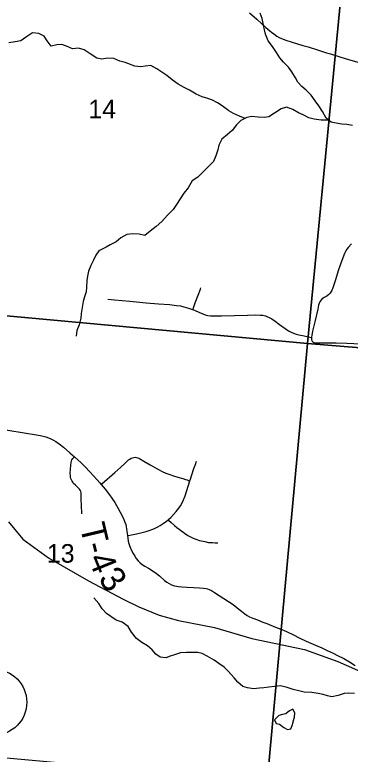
# Model space of a CAD drawing. Extents: x 0 to 1134, y 0 to 440.
# Drawn here: x 481.9 to 504.6, y 301.5 to 351.5 of the extents above; entities that cross this region are included whole.
import ezdxf

# ---------------------------------------------------------------- set-up
doc = ezdxf.new("R2010")
doc.units = 0
for name, color, linetype in [('GM_X_County_Road', 7, 'Continuous'), ('GM_X_Minor_Lake', 7, 'Continuous'), ('GM_X_Minor_River', 7, 'Continuous'), ('GM_X_Rail_Line', 7, 'Continuous'), ('GM_X_Section', 7, 'Continuous'), ('GM_X_Section_Text', 7, 'Continuous'), ('GM_X_Township_Road', 7, 'Continuous'), ('GM_X_Township_Road_Text', 7, 'Continuous'), ('GM_X_Unincorporated', 7, 'Continuous')]:
    doc.layers.add(name, color=color, linetype=linetype)

msp = doc.modelspace()

# ---------------------------------------------------------------- linework, layer by layer
at = {"layer": 'GM_X_County_Road'}
msp.add_lwpolyline([(497.757, 351.629), (498.245, 351.196), (498.59, 350.883), (498.855, 350.651), (499.123, 350.422), (499.249, 350.314), (499.395, 350.201), (499.592, 350.065), (499.76, 349.962), (499.915, 349.887), (500.025, 349.845), (500.2, 349.781), (500.644, 349.638), (501.359, 349.432), (501.715, 349.323), (502.426, 349.104), (502.958, 348.936), (503.224, 348.856), (504.285, 348.531), (505.161, 348.262)], dxfattribs=at)
at = {"layer": 'GM_X_Minor_Lake'}
for points in [[(500.703, 303.668), (500.713, 303.707), (500.806, 304.002), (500.82, 304.298), (500.674, 304.55), (500.458, 304.426), (500.218, 304.223), (499.99, 304.179), (499.74, 304.113), (499.454, 303.808)], [(499.454, 303.808), (499.555, 303.579), (499.793, 303.521), (500.086, 303.302), (500.312, 303.164), (500.539, 303.208), (500.643, 303.446), (500.703, 303.668)]]:
    msp.add_lwpolyline(points, dxfattribs=at)
at = {"layer": 'GM_X_Minor_River'}
for points in [[(504.714, 344.004), (504.34, 344.075), (504, 344.112), (503.603, 344.16), (503.263, 344.243), (502.925, 344.518), (502.69, 344.952), (502.443, 345.352), (502.196, 345.684), (501.926, 346.061), (501.588, 346.405), (501.295, 346.646), (501.025, 346.932), (500.868, 347.229), (500.61, 347.64), (500.397, 347.949), (500.047, 348.293), (499.811, 348.579), (499.587, 348.956), (499.306, 349.356), (499.025, 349.745), (498.836, 350.178), (498.759, 350.486), (498.704, 350.794), (498.605, 351.238), (498.483, 351.614)], [(497.454, 344.49), (497.07, 344.641), (496.674, 344.814), (496.357, 344.999), (495.917, 345.332), (495.601, 345.55), (495.251, 345.735), (494.945, 345.828), (494.549, 345.956), (494.153, 346.129), (493.712, 346.394), (493.339, 346.579), (492.943, 346.809), (492.537, 347.097), (492.165, 347.384), (491.826, 347.625), (491.487, 347.844), (491.092, 348.063), (490.717, 348.02), (490.41, 347.977), (490.013, 348.036), (489.357, 348.269), (489.006, 348.362), (488.598, 348.536), (488.19, 348.562), (487.781, 348.508), (487.441, 348.556), (487.001, 348.855), (486.583, 349.119), (486.209, 349.247), (485.8, 349.205), (485.381, 349.367), (485.087, 349.483), (484.747, 349.463), (484.349, 349.386), (484.09, 349.729), (483.877, 350.06), (483.527, 350.245), (483.096, 350.271), (482.628, 349.967), (482.297, 349.742), (481.934, 349.665), (481.491, 349.6)], [(503.111, 344.367), (502.594, 344.373), (502.13, 344.444), (501.767, 344.527), (501.383, 344.723), (501.077, 344.873), (500.682, 345.103), (500.263, 345.243), (499.888, 345.132), (499.454, 344.851), (499.067, 344.592), (498.737, 344.549), (498.352, 344.574), (497.921, 344.612), (497.568, 344.546), (497.181, 344.355), (496.884, 344.051), (496.574, 343.666), (496.266, 343.407), (495.889, 343.08), (495.682, 342.683), (495.611, 342.377), (495.484, 341.968), (495.333, 341.571), (494.944, 341.187), (494.567, 340.803), (494.27, 340.51), (493.893, 340.262), (493.617, 339.786), (493.32, 339.436), (493.079, 339.062), (492.826, 338.666), (492.608, 338.327), (492.208, 337.943), (491.83, 337.513), (491.453, 337.175), (491.054, 336.871), (490.688, 336.566), (490.303, 336.671), (489.883, 336.697), (489.463, 336.643), (489.053, 336.408), (488.744, 336.148), (488.346, 335.935), (488.061, 335.789), (487.582, 335.531), (487.376, 335.237), (487.215, 334.908), (487.03, 334.546), (486.88, 334.171), (486.809, 333.819), (486.773, 333.524), (486.735, 333.069), (486.711, 332.774), (486.617, 332.433), (486.513, 332.115), (486.442, 331.706), (486.382, 331.297), (486.368, 330.99), (486.251, 330.525), (486.101, 330.139), (486.053, 329.776)], [(504.858, 305.599), (504.45, 305.625), (504.155, 305.593), (503.756, 305.46), (503.325, 305.383), (503.03, 305.442), (502.724, 305.536), (502.384, 305.595), (501.965, 305.666), (501.454, 305.693), (501.081, 305.775), (500.707, 305.881), (500.299, 306.009), (499.858, 306.126), (499.449, 306.083), (499.062, 306.029), (498.722, 305.986), (498.426, 305.954), (498.018, 305.923), (497.632, 305.972), (497.315, 306.065), (496.965, 306.364), (496.729, 306.661), (496.347, 307.085), (496.042, 307.372), (495.693, 307.624), (495.376, 307.843), (494.902, 308.131), (494.552, 308.316), (494.257, 308.375), (493.871, 308.377), (493.496, 308.369), (493.099, 308.349), (492.678, 308.216), (492.394, 308.115), (492.109, 308.004), (491.724, 308.052), (491.43, 308.259), (491.171, 308.557), (490.867, 308.821), (490.471, 309.04), (490.122, 309.315), (489.784, 309.739), (489.549, 310.127), (489.143, 310.415), (488.758, 310.565), (488.396, 310.796), (488.103, 311.014), (487.81, 311.335), (487.575, 311.689), (487.248, 312.067)]]:
    msp.add_lwpolyline(points, dxfattribs=at)
at = {"layer": 'GM_X_Rail_Line'}
msp.add_lwpolyline([(481.468, 317.199), (482.449, 316.048), (484.182, 314.78), (486.882, 313.21), (489.23, 311.97), (490.281, 311.467), (491.647, 310.899), (492.963, 310.541), (495.401, 310.056), (497.912, 309.319), (501.469, 308.585), (503.727, 307.764), (505.609, 306.921), (507.205, 305.917), (510.57, 303.519), (512.179, 301.838), (513.377, 299.314)], dxfattribs=at)
at = {"layer": 'GM_X_Section'}
for points in [[(504.543, 359.015), (501.682, 329.278), (471.036, 332.085), (474.044, 361.75)], [(534.94, 356.326), (532.002, 326.795), (501.682, 329.278), (504.543, 359.015)], [(471.036, 332.085), (501.682, 329.278), (498.947, 299.62), (468.653, 302.376)], [(501.682, 329.278), (532.002, 326.795), (529.206, 296.808), (498.947, 299.62)]]:
    msp.add_lwpolyline(points, close=True, dxfattribs=at)
at = {"layer": 'GM_X_Township_Road'}
for points in [[(504.647, 336.01), (504.426, 335.763), (504.343, 335.657), (504.241, 335.501), (504.169, 335.358), (504.054, 335.074), (503.897, 334.635), (503.757, 334.19), (503.565, 333.566), (503.39, 333.034), (503.319, 332.861), (503.273, 332.781), (503.203, 332.68), (503.119, 332.587), (502.976, 332.478), (502.793, 332.37), (502.7, 332.306), (502.626, 332.236), (502.561, 332.162), (502.512, 332.084), (502.473, 331.995), (502.428, 331.852), (502.369, 331.59), (502.171, 330.726), (502.155, 330.634), (502.085, 330.363), (502.013, 330.093), (501.959, 329.818), (501.946, 329.725), (501.943, 329.679)], [(493.917, 331.566), (493.988, 331.755), (494.083, 332.01), (494.287, 332.537), (494.439, 332.942), (494.46, 333.03)], [(488.175, 332.264), (488.64, 332.221), (489.662, 332.129), (490.126, 332.087), (490.775, 332.025), (491.609, 331.955), (492.352, 331.897), (492.815, 331.849), (493.101, 331.815), (493.327, 331.759), (493.633, 331.668), (493.897, 331.574), (493.917, 331.566)], [(493.917, 331.566), (494.495, 331.313), (494.758, 331.218), (494.938, 331.171), (495.122, 331.144), (495.307, 331.135), (495.866, 331.147), (497.632, 331.191), (498.19, 331.201), (498.469, 331.196), (498.654, 331.175), (498.746, 331.157), (498.836, 331.132), (498.924, 331.101), (499.093, 331.023), (499.254, 330.929), (499.487, 330.775), (499.787, 330.553), (500.162, 330.277), (500.396, 330.124), (500.561, 330.037), (500.731, 329.963), (500.907, 329.902), (501.087, 329.853), (501.453, 329.782), (501.726, 329.725), (501.943, 329.679)], [(501.943, 329.679), (501.94, 329.632), (501.947, 329.538), (501.976, 329.45), (502.034, 329.38), (502.113, 329.336), (502.204, 329.315), (502.298, 329.309), (502.671, 329.315), (502.95, 329.318), (503.603, 329.307), (504.327, 329.287), (504.815, 329.272), (506.039, 329.183), (506.453, 329.149), (506.793, 329.124), (507.81, 329.047), (509.112, 328.928), (511.251, 328.76), (512.653, 328.642), (512.952, 328.602)], [(479.985, 323.644), (480.07, 323.632), (480.319, 323.597), (480.873, 323.509), (481.426, 323.418), (482.533, 323.234), (483.363, 323.092), (483.728, 323.018), (483.997, 322.947), (484.172, 322.887), (484.343, 322.816), (484.508, 322.733), (484.667, 322.639), (484.897, 322.482), (485.19, 322.251), (485.627, 321.881), (485.935, 321.599)], [(486.418, 317.756), (486.395, 318.341), (486.39, 318.693), (486.39, 318.984), (486.373, 319.168), (486.353, 319.258), (486.317, 319.343), (486.267, 319.42), (486.206, 319.489), (486.002, 319.679), (485.872, 319.81), (485.814, 319.882), (485.765, 319.96), (485.723, 320.042), (485.691, 320.129), (485.669, 320.219), (485.654, 320.31), (485.645, 320.495), (485.654, 320.772), (485.677, 321.048), (485.704, 321.231), (485.727, 321.32), (485.762, 321.406), (485.819, 321.483), (485.887, 321.551), (485.935, 321.599)], [(485.935, 321.599), (486.377, 321.196), (486.643, 320.935), (486.964, 320.597), (487.462, 320.049), (487.643, 319.837), (487.729, 319.734)], [(487.729, 319.734), (487.783, 319.781), (488.647, 320.543), (489.055, 320.906), (489.326, 321.162), (489.585, 321.393), (489.667, 321.446), (489.762, 321.506), (489.858, 321.541), (489.947, 321.563), (490.035, 321.573), (490.124, 321.566), (490.219, 321.538), (490.315, 321.488), (490.619, 321.322), (491.051, 321.063), (491.608, 320.756), (491.855, 320.624), (492.108, 320.504), (492.366, 320.399), (492.63, 320.309), (492.925, 320.227), (493.255, 320.135), (493.431, 320.078), (493.548, 320.043), (493.644, 320.015), (493.732, 319.989)], [(493.732, 319.989), (493.743, 320.02), (494.003, 320.815), (494.099, 321.077), (494.175, 321.301)], [(487.729, 319.734), (488.003, 319.409), (488.292, 319.046), (488.455, 318.82), (488.654, 318.508), (488.888, 318.105), (489.156, 317.616), (489.275, 317.366), (489.343, 317.194), (489.399, 317.019), (489.432, 316.873), (489.457, 316.732), (489.477, 316.562), (489.515, 316.277)], [(492.258, 317.35), (492.297, 317.383), (492.432, 317.511), (492.627, 317.71), (492.812, 317.917), (492.984, 318.136), (493.087, 318.289), (493.179, 318.449), (493.301, 318.699), (493.41, 318.977), (493.732, 319.989)], [(489.515, 316.277), (489.582, 316.29), (489.784, 316.328), (490.113, 316.399), (490.588, 316.513), (490.765, 316.558), (490.981, 316.622), (491.222, 316.704), (491.384, 316.771), (491.565, 316.86), (491.721, 316.955), (491.929, 317.098), (492.154, 317.263), (492.258, 317.35)], [(492.258, 317.35), (492.293, 317.315), (492.459, 317.154), (492.686, 316.953), (492.844, 316.822), (493.241, 316.526), (493.362, 316.436), (493.6, 316.285), (493.779, 316.186), (493.942, 316.109), (494.122, 316.037), (494.379, 315.956), (494.742, 315.871), (494.978, 315.822), (495.095, 315.81), (495.247, 315.802), (495.428, 315.799), (495.52, 315.799), (495.612, 315.8)], [(489.515, 316.277), (489.537, 316.109), (489.569, 315.903), (489.605, 315.734), (489.674, 315.533), (489.784, 315.277), (489.889, 315.057), (489.999, 314.88), (490.105, 314.724), (490.224, 314.578), (490.359, 314.445), (490.515, 314.33), (490.685, 314.216), (490.936, 314.065), (491.32, 313.836), (491.48, 313.722), (491.668, 313.563), (492.014, 313.25), (492.163, 313.135), (492.323, 313.034), (492.494, 312.953), (492.688, 312.89), (492.825, 312.858), (492.958, 312.837), (493.182, 312.807), (493.543, 312.78), (493.968, 312.766), (494.384, 312.748), (494.659, 312.729), (494.823, 312.707), (494.91, 312.679), (495.038, 312.629), (495.185, 312.56), (495.395, 312.441), (496.031, 312.021), (496.657, 311.609), (496.909, 311.417), (497.041, 311.307), (497.214, 311.16), (497.433, 310.985), (497.59, 310.886), (497.764, 310.79), (497.979, 310.699), (498.294, 310.571), (498.651, 310.429), (498.93, 310.324), (499.511, 310.095), (500.046, 309.885), (500.302, 309.775), (500.673, 309.597), (501.157, 309.345), (501.592, 309.14), (502.218, 308.865), (502.634, 308.681), (503.014, 308.517), (503.398, 308.335), (503.709, 308.179), (504.121, 307.96), (504.51, 307.736), (504.885, 307.502)]]:
    msp.add_lwpolyline(points, dxfattribs=at)
at = {"layer": 'GM_X_Unincorporated'}
msp.add_circle((480.477, 305.006), 2.232, dxfattribs=at)

# ---------------------------------------------------------------- texts
at = {"layer": 'GM_X_Section_Text'}
for s, p in [('14', (486.869, 344.495)), ('13', (484.069, 314.448))]:
    msp.add_text(s, height=1.2557, rotation=0, dxfattribs=at).set_placement(p)
at = {"layer": 'GM_X_Township_Road_Text'}
for s, rotation, p in [('T', 283.266, (486.277, 316.931)), ('-', 283.9384, (486.574, 315.669)), ('4', 292.162, (486.825, 314.736)), ('3', 308.0375, (487.479, 313.32))]:
    msp.add_text(s, height=1.705, rotation=rotation, dxfattribs=at).set_placement(p)

doc.saveas('drawing.dxf')
